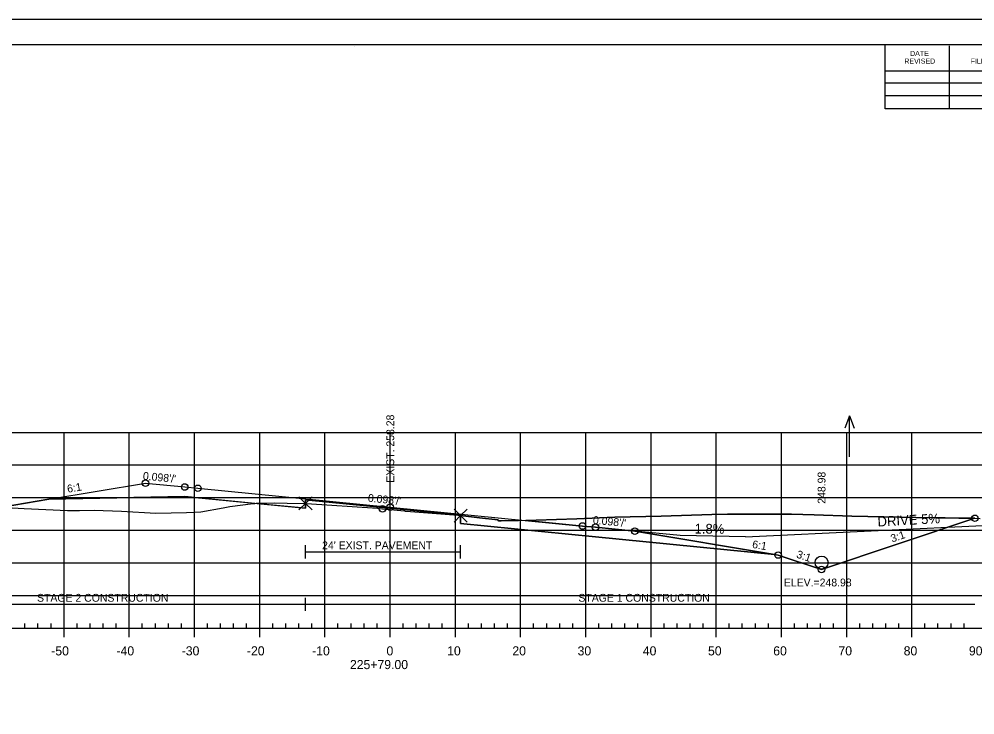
# Model space of a CAD drawing. Extents: x 1365647 to 1367999, y 387113 to 400173.
# Drawn here: x 1365837.2 to 1365983.7, y 391746.2 to 391852.8 of the extents above; entities that cross this region are included whole.
import ezdxf

# ---------------------------------------------------------------- set-up
doc = ezdxf.new("R2010")
doc.units = 0
for name, color, linetype in [('R_Alt Surface', 7, 'Continuous'), ('R_Axis', 7, 'Continuous'), ('R_Axis Annot', 7, 'Continuous'), ('R_Border', 7, 'Continuous'), ('R_Border Notes', 7, 'Continuous'), ('R_Contours', 7, 'Continuous'), ('R_Drive', 7, 'Continuous'), ('R_Exist Surface', 7, 'Continuous'), ('R_Fin Surface', 7, 'Continuous'), ('R_Fin Surface Annot', 7, 'Continuous'), ('R_Grid', 7, 'Continuous'), ('R_No Plot', 7, 'Continuous'), ('R_Proposed Const Limits', 7, 'Continuous'), ('R_Water', 7, 'Continuous'), ('R_Water Annot', 7, 'Continuous'), ('R_Xsect Elev', 7, 'Continuous')]:
    doc.layers.add(name, color=color, linetype=linetype)

msp = doc.modelspace()

# ---------------------------------------------------------------- linework, layer by layer
at = {"layer": 'R_Alt Surface'}
msp.add_lwpolyline([(1365841.78, 391779.22), (1365862.59, 391779.64), (1365881.11, 391777.83), (1365881.11, 391779.12), (1365894.09, 391777.84), (1365904.9, 391776.78), (1365904.9, 391775.49), (1365925.59, 391773.46), (1365953.01, 391770.77)], dxfattribs=at)
at = {"layer": 'R_Axis'}
for p, q in [((1365838.09, 391759.48), (1365838.09, 391760.18)), ((1365840.09, 391759.48), (1365840.09, 391760.18)), ((1365842.09, 391759.48), (1365842.09, 391760.18)), ((1365846.09, 391759.48), (1365846.09, 391760.18)), ((1365848.09, 391759.48), (1365848.09, 391760.18)), ((1365850.09, 391759.48), (1365850.09, 391760.18)), ((1365852.09, 391759.48), (1365852.09, 391760.18)), ((1365856.09, 391759.48), (1365856.09, 391760.18)), ((1365858.09, 391759.48), (1365858.09, 391760.18)), ((1365860.09, 391759.48), (1365860.09, 391760.18)), ((1365862.09, 391759.48), (1365862.09, 391760.18)), ((1365866.09, 391759.48), (1365866.09, 391760.18)), ((1365868.09, 391759.48), (1365868.09, 391760.18)), ((1365870.09, 391759.48), (1365870.09, 391760.18)), ((1365872.09, 391759.48), (1365872.09, 391760.18)), ((1365876.09, 391759.48), (1365876.09, 391760.18)), ((1365878.09, 391759.48), (1365878.09, 391760.18)), ((1365880.09, 391759.48), (1365880.09, 391760.18)), ((1365882.09, 391759.48), (1365882.09, 391760.18)), ((1365886.09, 391759.48), (1365886.09, 391760.18)), ((1365888.09, 391759.48), (1365888.09, 391760.18)), ((1365890.09, 391759.48), (1365890.09, 391760.18)), ((1365892.09, 391759.48), (1365892.09, 391760.18)), ((1365896.09, 391759.48), (1365896.09, 391760.18)), ((1365898.09, 391759.48), (1365898.09, 391760.18)), ((1365900.09, 391759.48), (1365900.09, 391760.18)), ((1365902.09, 391759.48), (1365902.09, 391760.18)), ((1365906.09, 391759.48), (1365906.09, 391760.18)), ((1365908.09, 391759.48), (1365908.09, 391760.18)), ((1365910.09, 391759.48), (1365910.09, 391760.18)), ((1365912.09, 391759.48), (1365912.09, 391760.18)), ((1365916.09, 391759.48), (1365916.09, 391760.18)), ((1365918.09, 391759.48), (1365918.09, 391760.18)), ((1365920.09, 391759.48), (1365920.09, 391760.18)), ((1365922.09, 391759.48), (1365922.09, 391760.18)), ((1365926.09, 391759.48), (1365926.09, 391760.18)), ((1365928.09, 391759.48), (1365928.09, 391760.18)), ((1365930.09, 391759.48), (1365930.09, 391760.18)), ((1365932.09, 391759.48), (1365932.09, 391760.18)), ((1365936.09, 391759.48), (1365936.09, 391760.18)), ((1365938.09, 391759.48), (1365938.09, 391760.18)), ((1365940.09, 391759.48), (1365940.09, 391760.18)), ((1365942.09, 391759.48), (1365942.09, 391760.18)), ((1365946.09, 391759.48), (1365946.09, 391760.18)), ((1365948.09, 391759.48), (1365948.09, 391760.18)), ((1365950.09, 391759.48), (1365950.09, 391760.18)), ((1365952.09, 391759.48), (1365952.09, 391760.18)), ((1365956.09, 391759.48), (1365956.09, 391760.18)), ((1365958.09, 391759.48), (1365958.09, 391760.18)), ((1365960.09, 391759.48), (1365960.09, 391760.18)), ((1365962.09, 391759.48), (1365962.09, 391760.18)), ((1365966.09, 391759.48), (1365966.09, 391760.18)), ((1365968.09, 391759.48), (1365968.09, 391760.18)), ((1365970.09, 391759.48), (1365970.09, 391760.18)), ((1365972.09, 391759.48), (1365972.09, 391760.18)), ((1365976.09, 391759.48), (1365976.09, 391760.18)), ((1365978.09, 391759.48), (1365978.09, 391760.18)), ((1365980.09, 391759.48), (1365980.09, 391760.18)), ((1365982.09, 391759.48), (1365982.09, 391760.18)), ((1365749.09, 391759.48), (1366039.09, 391759.48)), ((1365844.09, 391758.08), (1365844.09, 391759.48)), ((1365854.09, 391758.08), (1365854.09, 391759.48)), ((1365864.09, 391758.08), (1365864.09, 391759.48)), ((1365874.09, 391758.08), (1365874.09, 391759.48)), ((1365884.09, 391758.08), (1365884.09, 391759.48)), ((1365894.09, 391758.08), (1365894.09, 391759.48)), ((1365904.09, 391758.08), (1365904.09, 391759.48)), ((1365914.09, 391758.08), (1365914.09, 391759.48)), ((1365924.09, 391758.08), (1365924.09, 391759.48)), ((1365934.09, 391758.08), (1365934.09, 391759.48)), ((1365944.09, 391758.08), (1365944.09, 391759.48)), ((1365954.09, 391758.08), (1365954.09, 391759.48)), ((1365964.09, 391758.08), (1365964.09, 391759.48)), ((1365974.09, 391758.08), (1365974.09, 391759.48))]:
    msp.add_line(p, q, dxfattribs=at)
at = {"layer": 'R_Border'}
for p, q in [((1365736.09, 391848.94), (1366052.27, 391848.94)), ((1365888.61, 391848.68), (1365888.61, 391848.68)), ((1365888.61, 391848.68), (1365888.61, 391848.68)), ((1365970.01, 391839.06), (1365970.01, 391848.94)), ((1365979.87, 391839.06), (1365979.87, 391848.74)), ((1365970.01, 391844.92), (1366009.17, 391844.92)), ((1365970.01, 391843.06), (1366009.17, 391843.06)), ((1365970.01, 391839.06), (1365970.01, 391841.12)), ((1365970.01, 391841.12), (1366009.17, 391841.12)), ((1366052.27, 391839.06), (1365970.01, 391839.06))]:
    msp.add_line(p, q, dxfattribs=at)
at = {"layer": 'R_Contours'}
for p, q in [((1365904.9, 391776.72), (1365904.9, 391775.49)), ((1365914.89, 391775.98), (1365923.59, 391775.12)), ((1365923.59, 391775.12), (1365914.89, 391775.98)), ((1365953.01, 391770.77), (1365931.59, 391774.34))]:
    msp.add_line(p, q, dxfattribs=at)
for points in [[(1365834.34, 391777.94), (1365835.2, 391777.94), (1365837.95, 391777.8), (1365844.63, 391777.48), (1365846.46, 391777.51), (1365848.7, 391777.55), (1365852.88, 391777.39), (1365858.18, 391777.11), (1365862.84, 391777.21), (1365865.07, 391777.28), (1365868.49, 391777.93), (1365869.52, 391778.1), (1365873.08, 391778.55), (1365873.32, 391778.59), (1365862.59, 391779.64), (1365841.78, 391779.22), (1365834.59, 391778.02)], [(1365881.11, 391778.59), (1365881.12, 391778.59), (1365881.28, 391778.58), (1365892.14, 391777.83), (1365892.25, 391777.82), (1365892.36, 391777.81), (1365892.38, 391777.81), (1365892.91, 391777.76), (1365892.99, 391777.75), (1365896.31, 391777.43), (1365896.39, 391777.42), (1365896.53, 391777.41), (1365903.84, 391776.83), (1365904, 391776.81), (1365904.9, 391776.72), (1365904.9, 391776.78), (1365894.09, 391777.84), (1365881.11, 391779.12)], [(1365873.32, 391778.59), (1365873.57, 391778.62), (1365873.96, 391778.63), (1365875.19, 391778.64), (1365876.39, 391778.65), (1365878.31, 391778.62), (1365880.88, 391778.59), (1365881.11, 391778.59), (1365881.11, 391777.83)], [(1365904.9, 391776.72), (1365907.79, 391776.36), (1365910.59, 391776.05), (1365910.68, 391775.92), (1365911.11, 391775.92), (1365916.49, 391776), (1365922.74, 391776.23), (1365928.55, 391776.49), (1365935.63, 391776.62), (1365943.4, 391776.9), (1365945.84, 391776.92), (1365952.24, 391776.94), (1365955.63, 391776.95), (1365959.09, 391776.81), (1365964.89, 391776.64), (1365974.67, 391776.42), (1365983.75, 391776.3), (1365960.23, 391768.46), (1365953.59, 391770.67), (1365953.01, 391770.77), (1365925.59, 391773.46), (1365904.9, 391775.49)]]:
    msp.add_lwpolyline(points, close=True, dxfattribs=at)
for points in [[(1365914.89, 391775.98), (1365911.11, 391775.92), (1365910.68, 391775.92), (1365910.59, 391776.05), (1365907.79, 391776.36), (1365904.9, 391776.72)], [(1365983.75, 391776.3), (1365974.67, 391776.42), (1365964.89, 391776.64), (1365959.09, 391776.81), (1365955.63, 391776.95), (1365952.24, 391776.94), (1365945.84, 391776.92), (1365943.4, 391776.9), (1365935.63, 391776.62), (1365928.55, 391776.49), (1365922.74, 391776.23), (1365916.49, 391776), (1365914.89, 391775.98)], [(1365923.59, 391775.12), (1365925.59, 391774.93), (1365931.59, 391774.34), (1365953.01, 391770.77), (1365953.59, 391770.67), (1365960.23, 391768.46), (1365983.75, 391776.3)], [(1365904.9, 391775.49), (1365925.59, 391773.46), (1365953.01, 391770.77)], [(1365931.59, 391774.34), (1365925.59, 391774.93), (1365923.59, 391775.12)]]:
    msp.add_lwpolyline(points, dxfattribs=at)
at = {"layer": 'R_Drive'}
for p, q in [((1365948.56, 391773.48), (1366004.09, 391776.09)), ((1365938.56, 391773.66), (1365931.59, 391774.34)), ((1365948.56, 391773.48), (1365938.56, 391773.66))]:
    msp.add_line(p, q, dxfattribs=at)
at = {"layer": 'R_Exist Surface'}
msp.add_lwpolyline([(1365835.2, 391777.94), (1365837.95, 391777.8), (1365844.63, 391777.48), (1365846.46, 391777.51), (1365848.7, 391777.55), (1365852.88, 391777.39), (1365858.18, 391777.11), (1365862.84, 391777.21), (1365865.07, 391777.28), (1365868.49, 391777.93), (1365869.52, 391778.1), (1365873.08, 391778.55), (1365873.57, 391778.62), (1365873.96, 391778.63), (1365875.19, 391778.64), (1365876.39, 391778.65), (1365878.31, 391778.62), (1365880.88, 391778.59), (1365881.11, 391778.59), (1365881.12, 391778.59), (1365881.28, 391778.58), (1365892.14, 391777.83), (1365892.25, 391777.82), (1365892.36, 391777.81), (1365892.38, 391777.81), (1365892.91, 391777.76), (1365892.99, 391777.75), (1365896.31, 391777.43), (1365896.39, 391777.42), (1365896.53, 391777.41), (1365903.84, 391776.83), (1365904, 391776.81), (1365904.9, 391776.72), (1365907.79, 391776.36), (1365910.59, 391776.05), (1365910.68, 391775.92), (1365911.11, 391775.92), (1365916.49, 391776), (1365922.74, 391776.23), (1365928.55, 391776.49), (1365935.63, 391776.62), (1365943.4, 391776.9), (1365945.84, 391776.92), (1365952.24, 391776.94), (1365955.63, 391776.95), (1365959.09, 391776.81), (1365964.89, 391776.64), (1365974.67, 391776.42), (1365984.58, 391776.29)], dxfattribs=at)
at = {"layer": 'R_Fin Surface'}
for points in [[(1365820.25, 391777.86), (1365827.18, 391775.55), (1365834.59, 391778.02), (1365841.78, 391779.22), (1365856.59, 391781.69), (1365862.59, 391781.1), (1365864.59, 391780.9), (1365894.09, 391778.01), (1365923.59, 391775.12), (1365925.59, 391774.93), (1365931.59, 391774.34), (1365953.01, 391770.77), (1365953.59, 391770.67), (1365960.23, 391768.46), (1365983.75, 391776.3)], [(1365856.59, 391781.69), (1365862.59, 391781.1), (1365864.59, 391780.9), (1365894.09, 391778.01), (1365923.59, 391775.12), (1365925.59, 391774.93), (1365931.59, 391774.34)]]:
    msp.add_lwpolyline(points, dxfattribs=at)
at = {"layer": 'R_Grid'}
for p, q in [((1365749.09, 391789.48), (1366039.09, 391789.48)), ((1365844.09, 391759.48), (1365844.09, 391789.48)), ((1365854.09, 391759.48), (1365854.09, 391789.48)), ((1365864.09, 391759.48), (1365864.09, 391789.48)), ((1365874.09, 391759.48), (1365874.09, 391789.48)), ((1365884.09, 391759.48), (1365884.09, 391789.48)), ((1365894.09, 391759.48), (1365894.09, 391789.48)), ((1365904.09, 391759.48), (1365904.09, 391789.48)), ((1365914.09, 391759.48), (1365914.09, 391789.48)), ((1365924.09, 391759.48), (1365924.09, 391789.48)), ((1365934.09, 391759.48), (1365934.09, 391789.48)), ((1365944.09, 391759.48), (1365944.09, 391789.48)), ((1365954.09, 391759.48), (1365954.09, 391789.48)), ((1365964.09, 391759.48), (1365964.09, 391789.48)), ((1365974.09, 391759.48), (1365974.09, 391789.48)), ((1365749.09, 391784.48), (1366039.09, 391784.48)), ((1365750.2, 391779.47), (1366040.2, 391779.47)), ((1365749.09, 391774.48), (1366039.09, 391774.48)), ((1365749.09, 391769.48), (1366039.09, 391769.48)), ((1365749.09, 391764.48), (1366039.09, 391764.48)), ((1365749.09, 391759.48), (1366039.09, 391759.48))]:
    msp.add_line(p, q, dxfattribs=at)
at = {"layer": 'R_No Plot'}
msp.add_line((1365723.69, 391852.83), (1366057.03, 391852.83), dxfattribs=at)
msp.add_lwpolyline([(1365723.69, 391852.83), (1366057.03, 391852.83), (1366057.03, 391639.49), (1365723.69, 391639.49)], close=True, dxfattribs=at)
for points in [[(1365881.11, 391778.59), (1365880.11, 391779.59), (1365881.11, 391778.59), (1365880.11, 391777.59), (1365881.11, 391778.59), (1365882.11, 391777.59), (1365881.11, 391778.59), (1365882.11, 391779.59)], [(1365904.9, 391776.72), (1365903.9, 391777.72), (1365904.9, 391776.72), (1365903.9, 391775.72), (1365904.9, 391776.72), (1365905.9, 391775.72), (1365904.9, 391776.72), (1365905.9, 391777.72)]]:
    msp.add_lwpolyline(points, dxfattribs=at)
for centre in [(1365856.59, 391781.69), (1365856.59, 391781.69), (1365862.59, 391781.1), (1365862.59, 391781.1), (1365864.59, 391780.9), (1365864.59, 391780.9), (1365892.91, 391777.76), (1365894.09, 391778.01), (1365894.09, 391778.01), (1365983.76, 391776.3), (1365983.76, 391776.3), (1365923.59, 391775.12), (1365923.59, 391775.12), (1365925.59, 391774.93), (1365925.59, 391774.93), (1365931.59, 391774.34), (1365931.59, 391774.34), (1365953.59, 391770.67), (1365953.59, 391770.67), (1365960.24, 391768.46), (1365960.24, 391768.46)]:
    msp.add_circle(centre, 0.5, dxfattribs=at)
at = {"layer": 'R_Proposed Const Limits'}
msp.add_lwpolyline([(1365960.24, 391768.46), (1365983.76, 391776.3)], dxfattribs=at)
at = {"layer": 'R_Water'}
for p, q in [((1365881.11, 391770.16), (1365881.11, 391772.16)), ((1365904.9, 391770.16), (1365904.9, 391772.16)), ((1365881.11, 391771.16), (1365904.9, 391771.16)), ((1365881.11, 391762.12), (1365881.11, 391764.12)), ((1365820.66, 391763.12), (1365881.11, 391763.12)), ((1365881.11, 391763.12), (1365983.76, 391763.12))]:
    msp.add_line(p, q, dxfattribs=at)
msp.add_circle((1365960.25, 391769.51), 1, dxfattribs=at)
at = {"layer": 'R_Water Annot'}
for p, q in [((1365964.53, 391792.03), (1365963.83, 391790.11)), ((1365964.53, 391785.74), (1365964.53, 391792.03)), ((1365964.53, 391792.03), (1365965.23, 391790.11))]:
    msp.add_line(p, q, dxfattribs=at)

# ---------------------------------------------------------------- texts
at = {"layer": 'R_Axis Annot'}
for s, p in [('-50', (1365842.13, 391755.28)), ('-40', (1365852.13, 391755.28)), ('-30', (1365862.13, 391755.28)), ('-20', (1365872.13, 391755.28)), ('-10', (1365882.13, 391755.28)), ('0', (1365893.53, 391755.28)), ('10', (1365902.83, 391755.28)), ('20', (1365912.83, 391755.28)), ('30', (1365922.83, 391755.28)), ('40', (1365932.83, 391755.28)), ('50', (1365942.83, 391755.28)), ('60', (1365952.83, 391755.28)), ('70', (1365962.83, 391755.28)), ('80', (1365972.83, 391755.28)), ('90', (1365982.83, 391755.28)), ('225+79.00', (1365887.93, 391753.18))]:
    msp.add_text(s, height=1.4, dxfattribs=at).set_placement(p)
at = {"layer": 'R_Border'}
for s, p in [('DATE', (1365973.81, 391847.18)), ('REVISED', (1365972.93, 391846)), ('FILMED', (1365983.09, 391846))]:
    msp.add_text(s, height=0.782, rotation=360, dxfattribs=at).set_placement(p)
at = {"layer": 'R_Border Notes'}
msp.add_text('ELEV.=248.98', height=1.2, dxfattribs=at).set_placement((1365954.46, 391765.86))
at = {"layer": 'R_Drive'}
for s, rotation, p in [('DRIVE 5%', 3.1665, (1365968.86, 391775.03)), ('1.8%', 359.3494, (1365940.76, 391773.97))]:
    msp.add_text(s, height=1.5, rotation=rotation, dxfattribs=at).set_placement(p)
at = {"layer": 'R_Fin Surface Annot'}
for s, rotation, p in [("0.098'/'", 354.4029, (1365856.14, 391782.24)), ('248.98', 90, (1365960.84, 391778.53)), ('6:1', 9.4623, (1365844.66, 391780.21)), ("0.098'/'", 354.4029, (1365890.64, 391778.85)), ("0.098'/'", 354.4029, (1365925.14, 391775.47)), ('3:1', 18.4349, (1365971.06, 391772.59)), ('6:1', 350.5377, (1365949.54, 391771.77)), ('3:1', 341.5651, (1365956.29, 391770.3))]:
    msp.add_text(s, height=1.2, rotation=rotation, dxfattribs=at).set_placement(p)
at = {"layer": 'R_Water'}
for s, p in [("24' EXIST. PAVEMENT", (1365883.66, 391771.56)), ('STAGE 2 CONSTRUCTION', (1365839.95, 391763.51)), ('STAGE 1 CONSTRUCTION', (1365922.96, 391763.51))]:
    msp.add_text(s, height=1.2, dxfattribs=at).set_placement(p)
at = {"layer": 'R_Xsect Elev'}
msp.add_text('EXIST. 258.28', height=1.2, rotation=90, dxfattribs=at).set_placement((1365894.71, 391781.76))

doc.saveas('drawing.dxf')
